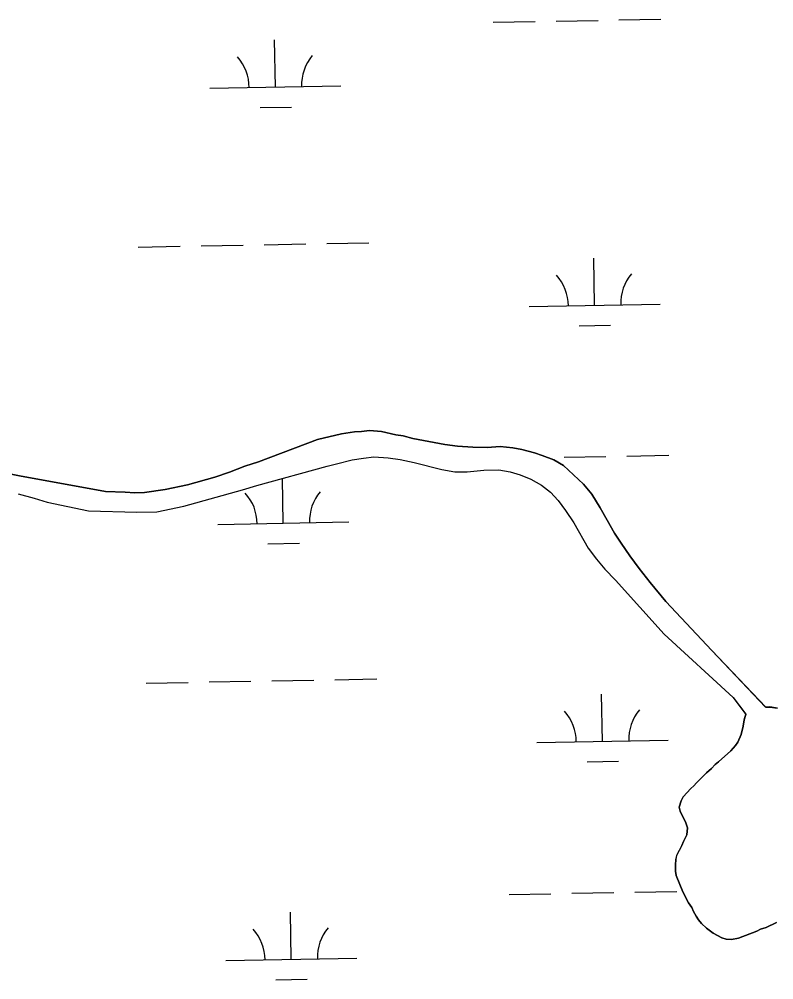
# Model space of a CAD drawing. Extents: x 3957609 to 3995875, y 234277 to 260273.
# Drawn here: x 3983224 to 3983800, y 240765 to 241498 of the extents above; entities that cross this region are included whole.
import ezdxf

# ---------------------------------------------------------------- set-up
doc = ezdxf.new("R2010")
doc.units = 0
doc.layers.add('V-TOPO-SHOR', color=7, linetype='Continuous')
doc.layers.add('V-WETL-SWMP', color=7, linetype='Continuous')

msp = doc.modelspace()

# ---------------------------------------------------------------- linework, layer by layer
at = {"layer": 'V-TOPO-SHOR'}
for points in [[(3983195.097, 241155.658), (3983224.293, 241149.752), (3983290.083, 241137.96), (3983305.074, 241137.407), (3983312.271, 241136.827), (3983319.664, 241137.05), (3983335.647, 241139.498), (3983352.625, 241142.947), (3983373.392, 241148.806), (3983384.574, 241152.636), (3983396.352, 241157.268), (3983406.733, 241160.498), (3983451.652, 241177.423), (3983470.024, 241181.877), (3983480.012, 241183.505), (3983485.208, 241183.72), (3983491.401, 241184.339), (3983500.599, 241183.567), (3983511.599, 241181.002), (3983516.997, 241180.218), (3983524.597, 241178.244), (3983548.995, 241173.722), (3983558.592, 241172.352), (3983570.387, 241171.588), (3983581.18, 241171.42), (3983591.17, 241172.249), (3983600.767, 241171.08), (3983607.566, 241169.9), (3983617.366, 241167.332), (3983623.168, 241165.352), (3983631.972, 241161.981), (3983639.38, 241157.807), (3983654.813, 241143.463), (3983661.031, 241135.887), (3983667.46, 241125.514), (3983672.883, 241116.136), (3983678.31, 241106.16), (3983683.33, 241098.581), (3983689.955, 241088.808), (3983697.178, 241079.037), (3983705.606, 241068.471), (3983717.642, 241053.916), (3983752.73, 241016.648), (3983793.866, 240973.501)], [(3983223.318, 241135.992), (3983235.518, 241132.831), (3983245.521, 241129.864), (3983277.119, 241123.165), (3983313.897, 241122.077), (3983329.085, 241122.323), (3983349.659, 241126.583), (3983394.588, 241139.111), (3983405.371, 241142.34), (3983459.088, 241157.293), (3983466.279, 241158.915), (3983478.261, 241162.149), (3983486.853, 241163.373), (3983494.844, 241164.197), (3983505.637, 241163.629), (3983514.837, 241162.259), (3983525.636, 241159.894), (3983546.636, 241154.761), (3983556.436, 241152.791), (3983565.83, 241152.82), (3983578.615, 241154.258), (3983590.207, 241154.292), (3983598.807, 241152.92), (3983606.407, 241150.545), (3983614.611, 241147.172), (3983622.621, 241142.6), (3983629.43, 241137.423), (3983635.445, 241131.048), (3983640.866, 241123.468), (3983647.289, 241114.094), (3983658.34, 241094.542), (3983664.562, 241086.366), (3983670.98, 241078.59), (3983679, 241070.22), (3983716.3, 241029.164), (3983769.01, 240980.757), (3983778.511, 240968.029)], [(3983793.866, 240973.501), (3983796.879, 240973.509), (3983802.609, 240972.623)], [(3983738.892, 240913.353), (3983740.993, 240915.77), (3983748.505, 240923.329), (3983752.415, 240926.655), (3983755.116, 240929.678), (3983757.824, 240931.798), (3983767.142, 240939.963), (3983770.747, 240944.194), (3983772.549, 240946.611), (3983774.941, 240952.646), (3983776.428, 240958.981), (3983777.319, 240963.806), (3983778.511, 240968.029)], [(3983801.901, 240809.258), (3983794.075, 240805.315), (3983789.858, 240804.097), (3983786.85, 240802.579), (3983773.001, 240797.113), (3983767.578, 240796.191), (3983763.658, 240796.482), (3983760.341, 240797.375), (3983753.699, 240800.974), (3983748.563, 240804.875), (3983744.635, 240808.479), (3983742.517, 240811.187), (3983740.698, 240813.894), (3983738.579, 240817.505), (3983737.364, 240820.516), (3983734.941, 240824.124), (3983730.395, 240832.55), (3983725.535, 240844.893), (3983724.923, 240848.207), (3983724.906, 240853.03), (3983725.197, 240857.251), (3983725.791, 240860.265), (3983729.684, 240867.812), (3983730.882, 240870.831), (3983733.579, 240875.963), (3983734.165, 240881.39), (3983732.644, 240885.906), (3983730.221, 240890.119), (3983728.4, 240894.031), (3983727.788, 240897.043), (3983729.281, 240901.87), (3983730.778, 240904.889), (3983736.486, 240911.236), (3983738.892, 240913.353)]]:
    msp.add_lwpolyline(points, dxfattribs=at)
at = {"layer": 'V-WETL-SWMP'}
for p, q in [((3983633.8, 241496.661), (3983665.794, 241497.243)), ((3983681.792, 241497.534), (3983713.786, 241498.116)), ((3983585.808, 241495.789), (3983617.802, 241496.37)), ((3983419.615, 241446.329), (3983418.961, 241482.323)), ((3983369.624, 241445.42), (3983469.607, 241447.238)), ((3983407.898, 241430.682), (3983431.894, 241431.119)), ((3983314.972, 241324.335), (3983346.967, 241324.917)), ((3983362.964, 241325.208), (3983394.959, 241325.79)), ((3983410.956, 241326.081), (3983442.951, 241326.663)), ((3983458.948, 241326.953), (3983490.943, 241327.535)), ((3983663.153, 241279.916), (3983662.498, 241315.91)), ((3983613.161, 241279.007), (3983713.145, 241280.825)), ((3983651.435, 241264.269), (3983675.431, 241264.706)), ((3983470.025, 241181.876), (3983451.651, 241177.423)), ((3983480.013, 241183.505), (3983470.025, 241181.876)), ((3983485.209, 241183.72), (3983480.013, 241183.505)), ((3983491.402, 241184.339), (3983485.209, 241183.72)), ((3983500.598, 241183.567), (3983491.402, 241184.339)), ((3983511.598, 241181.002), (3983500.598, 241183.567)), ((3983451.651, 241177.423), (3983406.734, 241160.498)), ((3983516.997, 241180.219), (3983511.598, 241181.002)), ((3983524.598, 241178.244), (3983516.997, 241180.219)), ((3983548.995, 241173.721), (3983524.598, 241178.244)), ((3983558.592, 241172.351), (3983548.995, 241173.721)), ((3983570.386, 241171.587), (3983558.592, 241172.351)), ((3983581.179, 241171.42), (3983570.386, 241171.587)), ((3983591.17, 241172.25), (3983581.179, 241171.42)), ((3983600.767, 241171.08), (3983591.17, 241172.25)), ((3983607.565, 241169.901), (3983600.767, 241171.08)), ((3983617.366, 241167.333), (3983607.565, 241169.901)), ((3983623.168, 241165.352), (3983617.366, 241167.333)), ((3983406.734, 241160.498), (3983396.351, 241157.269)), ((3983466.279, 241158.914), (3983478.261, 241162.148)), ((3983478.261, 241162.148), (3983486.852, 241163.373)), ((3983486.852, 241163.373), (3983494.844, 241164.197)), ((3983494.844, 241164.197), (3983505.638, 241163.63)), ((3983505.638, 241163.63), (3983514.836, 241162.259)), ((3983514.836, 241162.259), (3983525.635, 241159.893)), ((3983525.635, 241159.893), (3983546.636, 241154.761)), ((3983631.973, 241161.981), (3983623.168, 241165.352)), ((3983639.38, 241157.806), (3983631.973, 241161.981)), ((3983639.848, 241164.041), (3983671.842, 241164.623)), ((3983687.84, 241164.914), (3983719.834, 241165.496)), ((3983224.293, 241149.752), (3983195.096, 241155.659)), ((3983384.573, 241152.636), (3983373.392, 241148.805)), ((3983396.351, 241157.269), (3983384.573, 241152.636)), ((3983405.372, 241142.34), (3983459.089, 241157.293)), ((3983459.089, 241157.293), (3983466.279, 241158.914)), ((3983546.636, 241154.761), (3983556.435, 241152.792)), ((3983556.435, 241152.792), (3983565.829, 241152.82)), ((3983565.829, 241152.82), (3983578.616, 241154.258)), ((3983578.616, 241154.258), (3983590.207, 241154.293)), ((3983590.207, 241154.293), (3983598.806, 241152.92)), ((3983598.806, 241152.92), (3983606.407, 241150.545)), ((3983654.813, 241143.463), (3983639.38, 241157.806)), ((3983290.083, 241137.96), (3983224.293, 241149.752)), ((3983373.392, 241148.805), (3983352.625, 241142.946)), ((3983425.663, 241113.709), (3983425.043, 241147.816)), ((3983606.407, 241150.545), (3983614.612, 241147.172)), ((3983614.612, 241147.172), (3983622.62, 241142.6)), ((3983305.074, 241137.406), (3983290.083, 241137.96)), ((3983335.647, 241139.497), (3983319.665, 241137.05)), ((3983352.625, 241142.946), (3983335.647, 241139.497)), ((3983349.659, 241126.582), (3983394.589, 241139.11)), ((3983394.589, 241139.11), (3983405.372, 241142.34)), ((3983622.62, 241142.6), (3983629.431, 241137.424)), ((3983629.431, 241137.424), (3983635.446, 241131.047)), ((3983661.032, 241135.887), (3983654.813, 241143.463)), ((3983223.318, 241135.992), (3983235.519, 241132.831)), ((3983235.519, 241132.831), (3983245.521, 241129.864)), ((3983312.271, 241136.828), (3983305.074, 241137.406)), ((3983319.665, 241137.05), (3983312.271, 241136.828)), ((3983635.446, 241131.047), (3983640.866, 241123.468)), ((3983667.459, 241125.514), (3983661.032, 241135.887)), ((3983245.521, 241129.864), (3983277.12, 241123.164)), ((3983277.12, 241123.164), (3983313.897, 241122.077)), ((3983329.086, 241122.323), (3983349.659, 241126.582)), ((3983640.866, 241123.468), (3983647.29, 241114.094)), ((3983672.883, 241116.137), (3983667.459, 241125.514)), ((3983313.897, 241122.077), (3983329.086, 241122.323)), ((3983678.31, 241106.161), (3983672.883, 241116.137)), ((3983375.672, 241112.8), (3983475.655, 241114.618)), ((3983647.29, 241114.094), (3983658.341, 241094.542)), ((3983683.329, 241098.581), (3983678.31, 241106.161)), ((3983413.946, 241098.062), (3983437.942, 241098.499)), ((3983658.341, 241094.542), (3983664.562, 241086.366)), ((3983689.954, 241088.808), (3983683.329, 241098.581)), ((3983664.562, 241086.366), (3983670.981, 241078.591)), ((3983697.179, 241079.037), (3983689.954, 241088.808)), ((3983705.605, 241068.47), (3983697.179, 241079.037)), ((3983670.981, 241078.591), (3983679.001, 241070.221)), ((3983679.001, 241070.221), (3983716.3, 241029.163)), ((3983717.641, 241053.916), (3983705.605, 241068.47)), ((3983752.73, 241016.649), (3983717.641, 241053.916)), ((3983716.3, 241029.163), (3983769.01, 240980.757)), ((3983793.631, 240973.478), (3983752.73, 241016.649)), ((3983321.02, 240991.715), (3983353.015, 240992.297)), ((3983369.012, 240992.588), (3983401.007, 240993.17)), ((3983417.004, 240993.461), (3983448.999, 240994.043)), ((3983464.996, 240994.333), (3983496.991, 240994.915)), ((3983669.201, 240947.296), (3983668.547, 240983.29)), ((3983769.01, 240980.757), (3983778.446, 240967.8)), ((3983793.866, 240973.501), (3983793.631, 240973.478)), ((3983796.88, 240973.51), (3983793.866, 240973.501)), ((3983802.61, 240972.623), (3983796.88, 240973.51)), ((3983777.318, 240963.805), (3983776.428, 240958.98)), ((3983778.446, 240967.8), (3983777.318, 240963.805)), ((3983776.428, 240958.98), (3983774.94, 240952.646)), ((3983619.209, 240946.387), (3983719.193, 240948.205)), ((3983774.94, 240952.646), (3983772.548, 240946.611)), ((3983767.142, 240939.963), (3983757.823, 240931.797)), ((3983770.746, 240944.194), (3983767.142, 240939.963)), ((3983772.548, 240946.611), (3983770.746, 240944.194)), ((3983657.484, 240931.649), (3983681.48, 240932.086)), ((3983752.414, 240926.656), (3983748.505, 240923.329)), ((3983755.117, 240929.679), (3983752.414, 240926.656)), ((3983757.823, 240931.797), (3983755.117, 240929.679)), ((3983748.505, 240923.329), (3983740.993, 240915.771)), ((3983736.486, 240911.236), (3983730.778, 240904.889)), ((3983738.891, 240913.353), (3983736.486, 240911.236)), ((3983740.993, 240915.771), (3983738.891, 240913.353)), ((3983730.778, 240904.889), (3983729.28, 240901.871)), ((3983729.28, 240901.871), (3983727.788, 240897.044)), ((3983727.788, 240897.044), (3983728.4, 240894.031)), ((3983728.4, 240894.031), (3983730.22, 240890.119)), ((3983730.22, 240890.119), (3983732.644, 240885.906)), ((3983732.644, 240885.906), (3983734.165, 240881.39)), ((3983734.165, 240881.39), (3983733.579, 240875.963)), ((3983733.579, 240875.963), (3983730.882, 240870.83)), ((3983729.685, 240867.813), (3983725.79, 240860.266)), ((3983730.882, 240870.83), (3983729.685, 240867.813)), ((3983725.79, 240860.266), (3983725.196, 240857.25)), ((3983725.196, 240857.25), (3983724.907, 240853.029)), ((3983724.907, 240853.029), (3983724.922, 240848.207)), ((3983724.922, 240848.207), (3983725.535, 240844.893)), ((3983725.535, 240844.893), (3983730.395, 240832.55)), ((3983597.904, 240830.549), (3983629.898, 240831.13)), ((3983645.896, 240831.421), (3983677.89, 240832.003)), ((3983693.888, 240832.294), (3983725.883, 240832.876)), ((3983730.395, 240832.55), (3983734.942, 240824.124)), ((3983734.942, 240824.124), (3983737.364, 240820.515)), ((3983431.711, 240781.089), (3983431.057, 240817.083)), ((3983737.364, 240820.515), (3983738.579, 240817.504)), ((3983738.579, 240817.504), (3983740.699, 240813.894)), ((3983740.699, 240813.894), (3983742.516, 240811.187)), ((3983742.516, 240811.187), (3983744.634, 240808.48)), ((3983744.634, 240808.48), (3983748.563, 240804.875)), ((3983794.075, 240805.315), (3983801.9, 240809.257)), ((3983748.563, 240804.875), (3983753.699, 240800.973)), ((3983753.699, 240800.973), (3983760.341, 240797.376)), ((3983773.001, 240797.113), (3983786.849, 240802.58)), ((3983786.849, 240802.58), (3983789.859, 240804.097)), ((3983789.859, 240804.097), (3983794.075, 240805.315)), ((3983760.341, 240797.376), (3983763.659, 240796.482)), ((3983763.659, 240796.482), (3983767.579, 240796.192)), ((3983767.579, 240796.192), (3983773.001, 240797.113)), ((3983381.72, 240780.18), (3983481.703, 240781.998)), ((3983419.994, 240765.442), (3983443.99, 240765.879))]:
    msp.add_line(p, q, dxfattribs=at)
for centre, start, end in [((3983364.373, 241445.799), 0.269879, 41.813537), ((3983474.84, 241447.808), 140.269876, 181.813534), ((3983607.91, 241279.386), 0.269879, 41.813537), ((3983718.378, 241281.395), 140.269876, 181.813534), ((3983480.889, 241115.188), 140.269876, 181.813534), ((3983370.421, 241113.179), 0.269879, 41.813537), ((3983613.959, 240946.766), 0.269879, 41.813537), ((3983724.426, 240948.775), 140.269876, 181.813534), ((3983376.469, 240780.559), 0.269879, 41.813537), ((3983486.937, 240782.568), 140.269876, 181.813534)]:
    msp.add_arc(centre, 35.246, start, end, dxfattribs=at)

doc.saveas('drawing.dxf')
